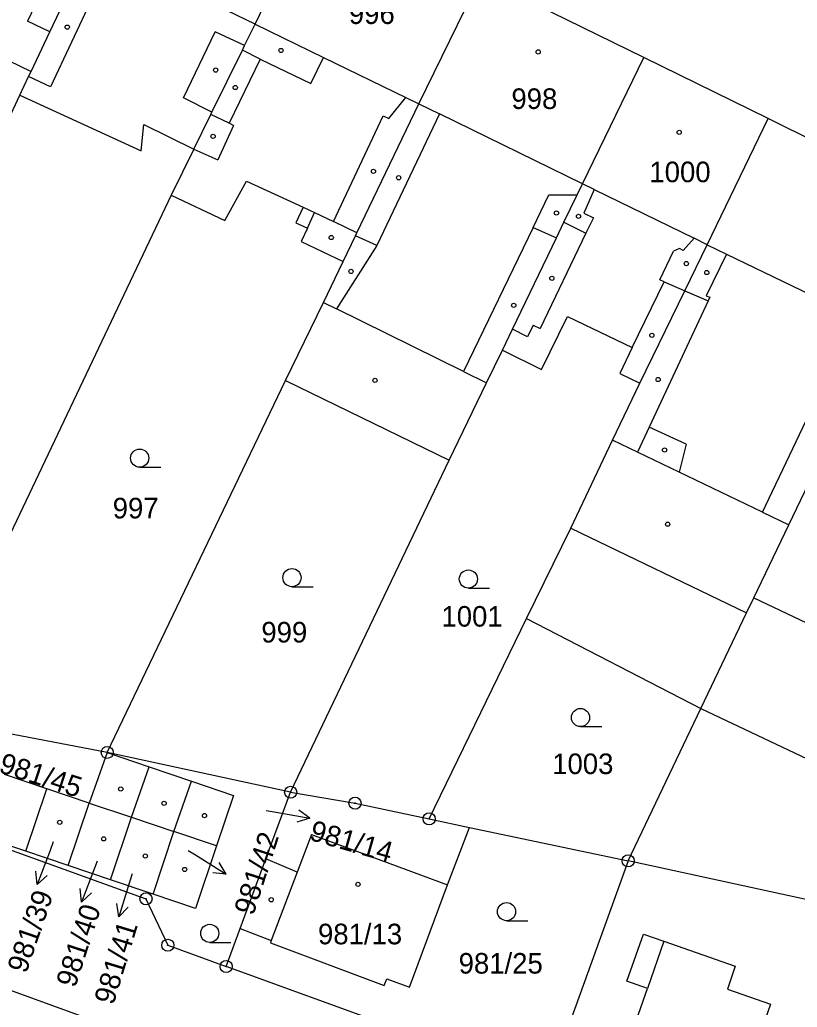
# Model space of a CAD drawing. Extents: x -733394 to -722299, y -1082822 to -1075049.
# Drawn here: x -727744 to -727679.8, y -1079382.7 to -1079301.1 of the extents above; entities that cross this region are included whole.
import ezdxf

# ---------------------------------------------------------------- set-up
doc = ezdxf.new("R2010")
doc.units = 0
for name, color, linetype in [('Hranice parcel', 7, 'Continuous'), ('Parcelní čísla', 7, 'Continuous'), ('Pop  PČ popisy', 7, 'Continuous'), ('Vnitřní kresba', 7, 'Continuous'), ('Značky bodu BP', 7, 'Continuous'), ('Značky budov', 7, 'Continuous'), ('Značky kultur', 7, 'Continuous')]:
    doc.layers.add(name, color=color, linetype=linetype)

msp = doc.modelspace()

# ---------------------------------------------------------------- linework, layer by layer
at = {"layer": 'Hranice parcel'}
for p, q in [((-727692.46, -1079304.2), (-727705.95, -1079297.59)), ((-727682.2, -1079309.25), (-727692.46, -1079304.2)), ((-727746.51, -1079312.64), (-727744.02, -1079307.33)), ((-727667.81, -1079316.35), (-727682.2, -1079309.25)), ((-727729.64, -1079311.78), (-727731.5, -1079315.58)), ((-727731.5, -1079315.58), (-727752.02, -1079358.7)), ((-727736.79, -1079361.61), (-727722.07, -1079330.88)), ((-727722.07, -1079330.88), (-727708.53, -1079337.48)), ((-727721.64, -1079364.9), (-727708.53, -1079337.48)), ((-727710.2, -1079367.09), (-727702.14, -1079350.54)), ((-727702.14, -1079350.54), (-727687.74, -1079357.97)), ((-727736.79, -1079361.61), (-727752.02, -1079358.7)), ((-727693.75, -1079370.57), (-727687.74, -1079357.97)), ((-727736.79, -1079361.61), (-727738.28, -1079365.79)), ((-727721.64, -1079364.9), (-727736.79, -1079361.61)), ((-727736.79, -1079361.61), (-727733.32, -1079362.79)), ((-727741.78, -1079364.62), (-727745.28, -1079363.44)), ((-727733.32, -1079362.79), (-727729.84, -1079363.98)), ((-727743.52, -1079369.77), (-727741.78, -1079364.62)), ((-727738.28, -1079365.79), (-727741.78, -1079364.62)), ((-727740.02, -1079370.95), (-727738.28, -1079365.79)), ((-727710.2, -1079367.09), (-727706.86, -1079367.8)), ((-727708.68, -1079372.55), (-727706.86, -1079367.8)), ((-727706.86, -1079367.8), (-727693.75, -1079370.57)), ((-727743.52, -1079369.77), (-727747.02, -1079368.6)), ((-727740.02, -1079370.95), (-727743.52, -1079369.77)), ((-727693.75, -1079370.57), (-727700.39, -1079388.92)), ((-727677.36, -1079374.14), (-727693.75, -1079370.57)), ((-727736.51, -1079372.13), (-727740.02, -1079370.95)), ((-727733.01, -1079373.31), (-727736.51, -1079372.13)), ((-727726.97, -1079379.29), (-727725.81, -1079376.15)), ((-727752.12, -1079378.6), (-727733.38, -1079385.38)), ((-727700.39, -1079388.92), (-727726.97, -1079379.29))]:
    msp.add_line(p, q, dxfattribs=at)
for points in [[(-727744.02, -1079307.33), (-727743.29, -1079305.79), (-727743.09, -1079305.36), (-727741.54, -1079302.09), (-727738.95, -1079296.63), (-727738.11, -1079294.87), (-727733.18, -1079284.53)], [(-727729.64, -1079311.78), (-727728.23, -1079308.91), (-727728.14, -1079308.73), (-727725.62, -1079303.6), (-727725.44, -1079303.22), (-727724.57, -1079301.46), (-727719.59, -1079291.09)], [(-727717.3, -1079321.06), (-727716.29, -1079318.95), (-727716.16, -1079318.68), (-727711.05, -1079308.04), (-727705.95, -1079297.59)], [(-727704.15, -1079328.39), (-727703.32, -1079326.66), (-727699.68, -1079319.11), (-727699.06, -1079317.81), (-727697.97, -1079315.55), (-727697.53, -1079314.64), (-727692.46, -1079304.2)], [(-727744.02, -1079307.33), (-727733.98, -1079311.93), (-727733.77, -1079309.73), (-727729.64, -1079311.78)], [(-727692.78, -1079331.12), (-727689.08, -1079323.47), (-727687.24, -1079319.67), (-727682.2, -1079309.25)], [(-727731.5, -1079315.58), (-727727.07, -1079317.66), (-727725.3, -1079314.41), (-727720.61, -1079316.58), (-727721.2, -1079317.86), (-727720.26, -1079318.3), (-727720.77, -1079319.41), (-727717.3, -1079321.06)], [(-727687.74, -1079357.97), (-727683.97, -1079350.08), (-727683.37, -1079348.83), (-727680.47, -1079342.82), (-727678.14, -1079337.95), (-727674.64, -1079330.61), (-727672.76, -1079326.68), (-727667.81, -1079316.35)], [(-727722.07, -1079330.88), (-727718.93, -1079324.45), (-727717.3, -1079321.06)], [(-727704.15, -1079328.39), (-727700.91, -1079329.97), (-727698.77, -1079325.6), (-727693.41, -1079328.15), (-727694.44, -1079330.32), (-727692.78, -1079331.12)], [(-727708.53, -1079337.48), (-727705.45, -1079331.08), (-727704.15, -1079328.39)], [(-727702.14, -1079350.54), (-727698.5, -1079343.08), (-727695.06, -1079335.82), (-727692.78, -1079331.12)], [(-727736.51, -1079372.13), (-727734.78, -1079366.97), (-727733.32, -1079362.79)], [(-727729.84, -1079363.98), (-727726.37, -1079365.16), (-727727.77, -1079369.33), (-727729.51, -1079374.49), (-727733.01, -1079373.31)], [(-727733.01, -1079373.31), (-727731.28, -1079368.15), (-727729.84, -1079363.98)], [(-727757.53, -1079365.06), (-727733.59, -1079373.7), (-727731.79, -1079377.54), (-727726.97, -1079379.29)], [(-727725.81, -1079376.15), (-727723.68, -1079370.41), (-727721.64, -1079364.9)], [(-727721.64, -1079364.9), (-727716.32, -1079365.8), (-727710.2, -1079367.09)], [(-727725.81, -1079376.15), (-727723.24, -1079377.15), (-727723.31, -1079377.34), (-727713.9, -1079380.86), (-727713.7, -1079380.32), (-727711.82, -1079381), (-727708.68, -1079372.55)], [(-727685.56, -1079381.16), (-727681.99, -1079382.41), (-727685.13, -1079391.41), (-727694.61, -1079388.1), (-727692.16, -1079381.11), (-727693.86, -1079380.51), (-727692.5, -1079376.62), (-727690.8, -1079377.21), (-727684.91, -1079379.27), (-727685.56, -1079381.16)]]:
    msp.add_lwpolyline(points, dxfattribs=at)
at = {"layer": 'Pop  PČ popisy'}
for p, q in [((-727723.66, -1079366.41), (-727723.01, -1079366.52)), ((-727723.01, -1079366.52), (-727720.055, -1079367.041)), ((-727720.055, -1079367.041), (-727720.954, -1079366.374)), ((-727720.055, -1079367.041), (-727721.128, -1079367.36)), ((-727741.25, -1079369), (-727741.52, -1079369.72)), ((-727741.52, -1079369.72), (-727742.595, -1079372.522)), ((-727730.11, -1079369.7), (-727729.5, -1079370.08)), ((-727729.5, -1079370.08), (-727726.955, -1079371.67)), ((-727737.62, -1079370.59), (-727737.84, -1079371.17)), ((-727726.955, -1079371.67), (-727727.539, -1079370.715)), ((-727742.595, -1079372.522), (-727742.704, -1079371.407)), ((-727737.84, -1079371.17), (-727738.915, -1079373.972)), ((-727734.73, -1079371.63), (-727734.95, -1079372.33)), ((-727726.955, -1079371.67), (-727728.07, -1079371.564)), ((-727742.595, -1079372.522), (-727741.769, -1079371.766)), ((-727734.95, -1079372.33), (-727735.827, -1079375.2)), ((-727738.915, -1079373.972), (-727739.024, -1079372.857)), ((-727738.915, -1079373.972), (-727738.089, -1079373.216)), ((-727735.827, -1079375.2), (-727736.013, -1079374.096)), ((-727735.827, -1079375.2), (-727735.056, -1079374.389))]:
    msp.add_line(p, q, dxfattribs=at)
at = {"layer": 'Vnitřní kresba'}
for p, q in [((-727724.57, -1079301.46), (-727738.11, -1079294.87)), ((-727740.85, -1079295.85), (-727743.39, -1079301.21)), ((-727737.17, -1079297.48), (-727741.49, -1079306.64)), ((-727741.54, -1079302.09), (-727743.39, -1079301.21)), ((-727724.57, -1079301.46), (-727718.93, -1079304.21)), ((-727730.49, -1079307.54), (-727727.87, -1079302.09)), ((-727725.44, -1079303.22), (-727727.87, -1079302.09)), ((-727746.79, -1079303.56), (-727743.09, -1079305.36)), ((-727724.17, -1079304.35), (-727725.62, -1079303.6)), ((-727724.17, -1079304.35), (-727726.73, -1079309.64)), ((-727724.17, -1079304.35), (-727719.98, -1079306.36)), ((-727719.98, -1079306.36), (-727718.93, -1079304.21)), ((-727718.93, -1079304.21), (-727712.12, -1079307.52)), ((-727741.49, -1079306.64), (-727743.29, -1079305.79)), ((-727728.14, -1079308.73), (-727730.49, -1079307.54)), ((-727713.54, -1079309.25), (-727712.12, -1079307.52)), ((-727712.12, -1079307.52), (-727711.05, -1079308.04)), ((-727711.05, -1079308.04), (-727709.34, -1079308.87)), ((-727726.73, -1079309.64), (-727728.23, -1079308.91)), ((-727709.34, -1079308.87), (-727714.52, -1079319.75)), ((-727697.53, -1079314.64), (-727709.34, -1079308.87)), ((-727726.35, -1079309.83), (-727726.73, -1079309.64)), ((-727718.09, -1079317.75), (-727713.99, -1079309.04)), ((-727713.99, -1079309.04), (-727713.54, -1079309.25)), ((-727726.35, -1079309.83), (-727727.66, -1079312.65)), ((-727729.64, -1079311.78), (-727727.66, -1079312.65)), ((-727696.55, -1079315.12), (-727697.53, -1079314.64)), ((-727696.55, -1079315.12), (-727697.42, -1079317.07)), ((-727696.55, -1079315.12), (-727688.31, -1079319.14)), ((-727701.61, -1079318.25), (-727700.31, -1079315.56)), ((-727700.31, -1079315.56), (-727697.97, -1079315.55)), ((-727720.61, -1079316.58), (-727719.67, -1079317.02)), ((-727720.26, -1079318.3), (-727719.67, -1079317.02)), ((-727719.67, -1079317.02), (-727718.09, -1079317.75)), ((-727697.42, -1079317.07), (-727696.63, -1079317.45)), ((-727716.16, -1079318.68), (-727718.09, -1079317.75)), ((-727699.06, -1079317.81), (-727697.24, -1079318.71)), ((-727696.63, -1079317.45), (-727697.24, -1079318.71)), ((-727701.61, -1079318.25), (-727707.36, -1079330.14)), ((-727701.61, -1079318.25), (-727699.68, -1079319.11)), ((-727697.24, -1079318.71), (-727701.03, -1079326.58)), ((-727714.52, -1079319.75), (-727716.29, -1079318.95)), ((-727688.31, -1079319.14), (-727689.2, -1079320.14)), ((-727687.24, -1079319.67), (-727688.31, -1079319.14)), ((-727714.52, -1079319.75), (-727717.86, -1079324.97)), ((-727691.15, -1079322.58), (-727690, -1079320.2)), ((-727689.52, -1079319.98), (-727690, -1079320.2)), ((-727689.2, -1079320.14), (-727689.52, -1079319.98)), ((-727687.24, -1079319.67), (-727685.62, -1079320.44)), ((-727685.62, -1079320.44), (-727687.3, -1079323.89)), ((-727685.62, -1079320.44), (-727674.99, -1079325.6)), ((-727693.41, -1079328.15), (-727690.78, -1079322.74)), ((-727690.78, -1079322.74), (-727691.15, -1079322.58)), ((-727690.78, -1079322.74), (-727689.08, -1079323.47)), ((-727689.08, -1079323.47), (-727687.15, -1079324.3)), ((-727718.93, -1079324.45), (-727717.86, -1079324.97)), ((-727687.15, -1079324.3), (-727692.02, -1079334.74)), ((-727687.3, -1079323.89), (-727687.02, -1079324.01)), ((-727687.02, -1079324.01), (-727687.15, -1079324.3)), ((-727707.36, -1079330.14), (-727717.86, -1079324.97)), ((-727682.65, -1079341.77), (-727674.99, -1079325.6)), ((-727702.06, -1079327.27), (-727703.32, -1079326.66)), ((-727701.6, -1079326.32), (-727702.06, -1079327.27)), ((-727701.6, -1079326.32), (-727701.03, -1079326.58)), ((-727707.36, -1079330.14), (-727705.45, -1079331.08)), ((-727692.02, -1079334.74), (-727692.99, -1079336.81)), ((-727688.97, -1079336.15), (-727692.02, -1079334.74)), ((-727692.99, -1079336.81), (-727695.06, -1079335.82)), ((-727688.97, -1079336.15), (-727689.53, -1079338.47)), ((-727689.53, -1079338.47), (-727692.99, -1079336.81)), ((-727682.65, -1079341.77), (-727689.53, -1079338.47)), ((-727682.65, -1079341.77), (-727680.47, -1079342.82)), ((-727698.5, -1079343.08), (-727683.97, -1079350.08)), ((-727683.37, -1079348.83), (-727677.93, -1079351.43)), ((-727687.74, -1079357.97), (-727673.3, -1079364.84)), ((-727738.28, -1079365.79), (-727734.78, -1079366.97)), ((-727734.78, -1079366.97), (-727731.28, -1079368.15)), ((-727727.77, -1079369.33), (-727731.28, -1079368.15)), ((-727719.93, -1079368.38), (-727721.1, -1079371.49)), ((-727719.93, -1079368.38), (-727708.68, -1079372.55)), ((-727721.1, -1079371.49), (-727723.68, -1079370.41)), ((-727721.1, -1079371.49), (-727723.24, -1079377.15)), ((-727690.8, -1079377.21), (-727692.16, -1079381.11))]:
    msp.add_line(p, q, dxfattribs=at)
at = {"layer": 'Značky bodu BP'}
for centre, radius in [((-727736.79, -1079361.61), 0.5), ((-727736.79, -1079361.61), 0.0303), ((-727721.64, -1079364.9), 0.5), ((-727721.64, -1079364.9), 0.0303), ((-727716.32, -1079365.8), 0.5), ((-727716.32, -1079365.8), 0.0303), ((-727710.2, -1079367.09), 0.5), ((-727710.2, -1079367.09), 0.0303), ((-727693.75, -1079370.57), 0.5), ((-727693.75, -1079370.57), 0.0303), ((-727733.59, -1079373.7), 0.5), ((-727733.59, -1079373.7), 0.0303), ((-727731.79, -1079377.54), 0.5), ((-727731.79, -1079377.54), 0.0303), ((-727726.97, -1079379.29), 0.5), ((-727726.97, -1079379.29), 0.0303)]:
    msp.add_circle(centre, radius, dxfattribs=at)
at = {"layer": 'Značky budov'}
for centre in [(-727740.097, -1079301.699), (-727722.437, -1079303.629), (-727701.187, -1079303.749), (-727727.837, -1079305.249), (-727726.217, -1079306.689), (-727728.047, -1079310.719), (-727689.537, -1079310.389), (-727714.797, -1079313.609), (-727712.717, -1079314.139), (-727699.677, -1079317.049), (-727697.857, -1079317.329), (-727718.287, -1079319.079), (-727688.947, -1079321.229), (-727716.657, -1079321.879), (-727687.257, -1079321.969), (-727700.057, -1079322.449), (-727703.207, -1079324.679), (-727691.797, -1079327.159), (-727714.667, -1079330.879), (-727691.277, -1079330.809), (-727690.747, -1079336.629), (-727690.487, -1079342.759), (-727735.677, -1079364.629), (-727732.097, -1079365.819), (-727728.757, -1079366.829), (-727740.717, -1079367.389), (-727737.087, -1079368.749), (-727733.647, -1079370.169), (-727730.397, -1079371.279), (-727716.077, -1079372.509), (-727723.247, -1079373.779)]:
    msp.add_circle(centre, 0.175, dxfattribs=at)
at = {"layer": 'Značky kultur'}
for p, q in [((-727734.113, -1079338.05), (-727732.363, -1079338.05)), ((-727721.533, -1079347.92), (-727719.783, -1079347.92)), ((-727706.953, -1079348.04), (-727705.203, -1079348.04)), ((-727697.693, -1079359.48), (-727695.943, -1079359.48)), ((-727703.803, -1079375.51), (-727702.053, -1079375.51)), ((-727728.323, -1079377.31), (-727726.573, -1079377.31))]:
    msp.add_line(p, q, dxfattribs=at)
for centre in [(-727734.113, -1079337.3), (-727721.533, -1079347.17), (-727706.953, -1079347.29), (-727697.693, -1079358.73), (-727703.803, -1079374.76), (-727728.323, -1079376.56)]:
    msp.add_circle(centre, 0.75, dxfattribs=at)

# ---------------------------------------------------------------- texts
at = {"layer": 'Parcelní čísla'}
for s, p in [('996', (-727716.83, -1079301.44)), ('998', (-727703.4, -1079308.46)), ('1000', (-727692, -1079314.51)), ('997', (-727736.34, -1079342.28)), ('1001', (-727709.18, -1079351.22)), ('999', (-727724.06, -1079352.53)), ('1003', (-727700.03, -1079363.4)), ('981/13', (-727719.38, -1079377.46)), ('981/25', (-727707.76, -1079379.88))]:
    msp.add_text(s, height=1.7, dxfattribs=at).set_placement(p)
for s, rotation, p in [('981/45', 342, (-727745.842, -1079363.218)), ('981/14', 344, (-727720.18, -1079368.813)), ('981/42', 72, (-727724.735, -1079375.155)), ('981/39', 71, (-727743.492, -1079379.942)), ('981/40', 72, (-727739.448, -1079381.123)), ('981/41', 73, (-727736.283, -1079382.53))]:
    msp.add_text(s, height=1.7, rotation=rotation, dxfattribs=at).set_placement(p)

doc.saveas('drawing.dxf')
